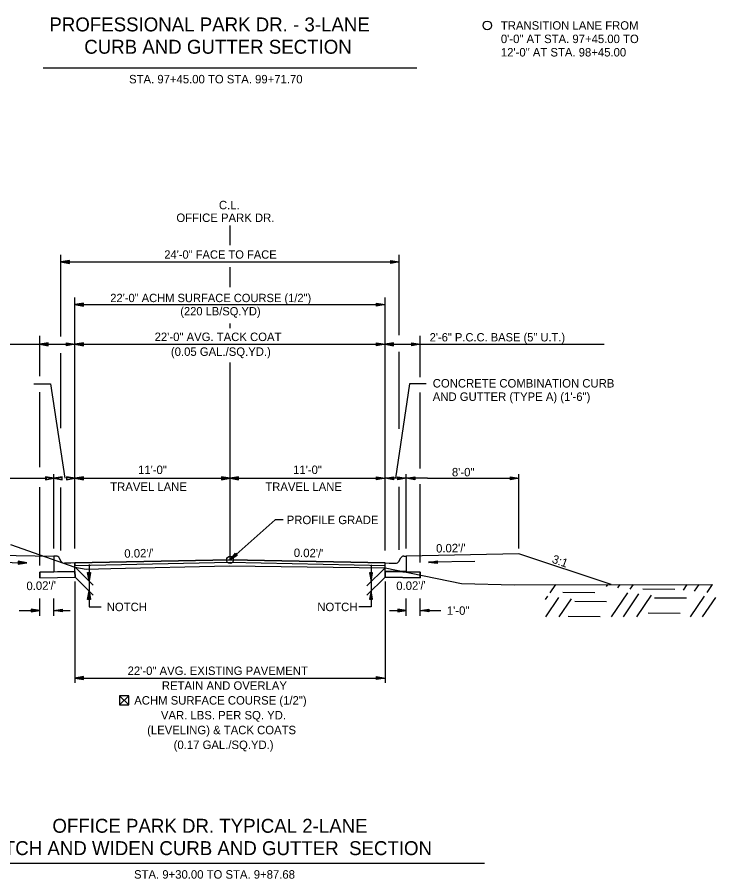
# Model space of a CAD drawing. Extents: x 1001270 to 1003428, y 1840152 to 1842912.
# Drawn here: x 1001327.7 to 1001377.3, y 1841548.7 to 1841609.8 of the extents above; entities that cross this region are included whole.
import ezdxf

# ---------------------------------------------------------------- set-up
doc = ezdxf.new("R2010")
doc.units = 0
for name, color, linetype in [('10', 7, 'Continuous'), ('19', 7, 'Continuous'), ('20', 7, 'Continuous'), ('8', 7, 'Continuous')]:
    doc.layers.add(name, color=color, linetype=linetype)

# ---------------------------------------------------------------- blocks, each defined once
blk = doc.blocks.new('TM')
at = {"layer": '8'}
for p, q in [((-120.309, 21.181), (-119.787, -20.829)), ((0, 0), (-120.309, 21.181)), ((-31.382, 2.945), (-120.176, 10.512)), ((-119.787, -20.829), (0, 0)), ((-119.911, -10.826), (-31.307, -3.057))]:
    blk.add_line(p, q, dxfattribs=at)

msp = doc.modelspace()

# ---------------------------------------------------------------- linework, layer by layer
at = {"layer": '10'}
for p, q in [((1001334.973, 1841561.667), (1001335.615, 1841561.026)), ((1001335.615, 1841561.667), (1001334.973, 1841561.026)), ((1001335.355, 1841561.026), (1001335.366, 1841561.026))]:
    msp.add_line(p, q, dxfattribs=at)
msp.add_lwpolyline([(1001335.366, 1841561.026), (1001335.615, 1841561.026), (1001335.615, 1841561.667), (1001334.973, 1841561.667), (1001334.973, 1841561.026), (1001335.355, 1841561.026)], dxfattribs=at)
msp.add_circle((1001361.059, 1841609.21), 0.306, dxfattribs=at)
at = {"layer": '19'}
for p, q in [((1001329.544, 1841606.209), (1001356.063, 1841606.209)), ((1001342.806, 1841593.628), (1001342.806, 1841595.02)), ((1001330.806, 1841587.149), (1001330.806, 1841592.938)), ((1001354.806, 1841587.241), (1001354.806, 1841592.938)), ((1001331.406, 1841592.543), (1001330.806, 1841592.438)), ((1001330.806, 1841592.438), (1001354.806, 1841592.438)), ((1001330.806, 1841592.438), (1001331.406, 1841592.333)), ((1001331.406, 1841592.488), (1001330.966, 1841592.453)), ((1001330.966, 1841592.423), (1001331.406, 1841592.383)), ((1001331.406, 1841592.333), (1001331.406, 1841592.543)), ((1001342.806, 1841590.641), (1001342.806, 1841592.069)), ((1001354.207, 1841592.333), (1001354.207, 1841592.543)), ((1001354.207, 1841592.543), (1001354.807, 1841592.438)), ((1001354.207, 1841592.488), (1001354.647, 1841592.453)), ((1001354.807, 1841592.438), (1001354.207, 1841592.333)), ((1001354.647, 1841592.423), (1001354.207, 1841592.383)), ((1001331.806, 1841572.111), (1001331.806, 1841589.911)), ((1001332.406, 1841589.516), (1001331.806, 1841589.411)), ((1001332.406, 1841589.306), (1001332.406, 1841589.516)), ((1001353.207, 1841589.306), (1001353.207, 1841589.516)), ((1001353.207, 1841589.516), (1001353.807, 1841589.411)), ((1001353.806, 1841571.978), (1001353.806, 1841589.911)), ((1001331.806, 1841589.411), (1001332.406, 1841589.306)), ((1001331.806, 1841589.411), (1001353.806, 1841589.411)), ((1001332.406, 1841589.461), (1001331.966, 1841589.426)), ((1001331.966, 1841589.396), (1001332.406, 1841589.356)), ((1001353.207, 1841589.461), (1001353.647, 1841589.426)), ((1001353.807, 1841589.411), (1001353.207, 1841589.306)), ((1001353.647, 1841589.396), (1001353.207, 1841589.356)), ((1001342.806, 1841587.74), (1001342.806, 1841588.074)), ((1001329.305, 1841584.349), (1001329.305, 1841587.205)), ((1001356.303, 1841584.256), (1001356.303, 1841587.205)), ((1001316.329, 1841586.605), (1001331.806, 1841586.605)), ((1001329.905, 1841586.71), (1001329.305, 1841586.605)), ((1001329.305, 1841586.605), (1001329.905, 1841586.5)), ((1001329.905, 1841586.655), (1001329.465, 1841586.62)), ((1001329.465, 1841586.59), (1001329.905, 1841586.55)), ((1001329.905, 1841586.5), (1001329.905, 1841586.71)), ((1001331.206, 1841586.5), (1001331.206, 1841586.71)), ((1001331.206, 1841586.71), (1001331.806, 1841586.605)), ((1001331.206, 1841586.655), (1001331.646, 1841586.62)), ((1001331.806, 1841586.605), (1001331.206, 1841586.5)), ((1001331.646, 1841586.59), (1001331.206, 1841586.55)), ((1001332.406, 1841586.71), (1001331.806, 1841586.605)), ((1001331.806, 1841586.605), (1001353.806, 1841586.605)), ((1001331.806, 1841586.605), (1001332.406, 1841586.5)), ((1001332.406, 1841586.655), (1001331.966, 1841586.62)), ((1001331.966, 1841586.59), (1001332.406, 1841586.55)), ((1001332.406, 1841586.5), (1001332.406, 1841586.71)), ((1001353.206, 1841586.5), (1001353.206, 1841586.71)), ((1001353.206, 1841586.71), (1001353.806, 1841586.605)), ((1001353.206, 1841586.655), (1001353.646, 1841586.62)), ((1001353.806, 1841586.605), (1001353.206, 1841586.5)), ((1001353.646, 1841586.59), (1001353.206, 1841586.55)), ((1001353.806, 1841586.605), (1001369.358, 1841586.605)), ((1001354.407, 1841586.71), (1001353.807, 1841586.605)), ((1001353.807, 1841586.605), (1001354.407, 1841586.5)), ((1001354.407, 1841586.655), (1001353.967, 1841586.62)), ((1001353.967, 1841586.59), (1001354.407, 1841586.55)), ((1001354.407, 1841586.5), (1001354.407, 1841586.71)), ((1001355.706, 1841586.498), (1001355.706, 1841586.708)), ((1001355.706, 1841586.708), (1001356.306, 1841586.603)), ((1001355.706, 1841586.653), (1001356.146, 1841586.618)), ((1001356.306, 1841586.603), (1001355.706, 1841586.498)), ((1001356.146, 1841586.588), (1001355.706, 1841586.548)), ((1001330.806, 1841580.656), (1001330.806, 1841585.979)), ((1001354.806, 1841580.595), (1001354.806, 1841586.072)), ((1001342.806, 1841571.312), (1001342.806, 1841585.303)), ((1001328.887, 1841583.793), (1001330.066, 1841583.793)), ((1001330.066, 1841583.793), (1001331.08, 1841577.101)), ((1001355.537, 1841583.793), (1001354.549, 1841577.101)), ((1001356.716, 1841583.793), (1001355.537, 1841583.793)), ((1001329.305, 1841577.887), (1001329.305, 1841583.21)), ((1001356.303, 1841577.795), (1001356.303, 1841583.179)), ((1001330.306, 1841572.111), (1001330.306, 1841577.401)), ((1001355.306, 1841572.111), (1001355.306, 1841577.401)), ((1001363.306, 1841572.111), (1001363.306, 1841577.401)), ((1001322.297, 1841577.101), (1001329.797, 1841577.101)), ((1001329.706, 1841577.206), (1001329.706, 1841576.996)), ((1001330.306, 1841577.101), (1001329.706, 1841577.206)), ((1001330.146, 1841577.116), (1001329.706, 1841577.151)), ((1001329.706, 1841576.996), (1001330.306, 1841577.101)), ((1001329.706, 1841577.046), (1001330.146, 1841577.086)), ((1001330.906, 1841577.206), (1001330.306, 1841577.101)), ((1001330.306, 1841577.101), (1001330.906, 1841576.996)), ((1001330.906, 1841577.151), (1001330.466, 1841577.116)), ((1001330.466, 1841577.086), (1001330.906, 1841577.046)), ((1001330.906, 1841576.996), (1001330.906, 1841577.206)), ((1001331.206, 1841577.206), (1001331.206, 1841576.996)), ((1001331.806, 1841577.101), (1001331.206, 1841577.206)), ((1001331.646, 1841577.116), (1001331.206, 1841577.151)), ((1001331.206, 1841576.996), (1001331.806, 1841577.101)), ((1001331.206, 1841577.046), (1001331.646, 1841577.086)), ((1001332.406, 1841577.206), (1001331.806, 1841577.101)), ((1001331.806, 1841577.101), (1001342.806, 1841577.101)), ((1001331.806, 1841577.101), (1001332.406, 1841576.996)), ((1001332.406, 1841577.151), (1001331.966, 1841577.116)), ((1001331.966, 1841577.086), (1001332.406, 1841577.046)), ((1001332.406, 1841576.996), (1001332.406, 1841577.206)), ((1001342.206, 1841577.206), (1001342.206, 1841576.996)), ((1001342.806, 1841577.101), (1001342.206, 1841577.206)), ((1001342.646, 1841577.116), (1001342.206, 1841577.151)), ((1001342.206, 1841576.996), (1001342.806, 1841577.101)), ((1001342.206, 1841577.046), (1001342.646, 1841577.086)), ((1001343.406, 1841577.206), (1001342.806, 1841577.101)), ((1001342.806, 1841577.101), (1001353.806, 1841577.101)), ((1001342.806, 1841577.101), (1001343.406, 1841576.996)), ((1001343.406, 1841577.151), (1001342.966, 1841577.116)), ((1001342.966, 1841577.086), (1001343.406, 1841577.046)), ((1001343.406, 1841576.996), (1001343.406, 1841577.206)), ((1001353.206, 1841576.996), (1001353.206, 1841577.206)), ((1001353.206, 1841577.206), (1001353.806, 1841577.101)), ((1001353.206, 1841577.151), (1001353.646, 1841577.116)), ((1001353.806, 1841577.101), (1001353.206, 1841576.996)), ((1001353.646, 1841577.086), (1001353.206, 1841577.046)), ((1001353.806, 1841577.101), (1001354.406, 1841577.206)), ((1001355.306, 1841577.101), (1001353.806, 1841577.101)), ((1001354.406, 1841576.996), (1001353.806, 1841577.101)), ((1001353.966, 1841577.116), (1001354.406, 1841577.151)), ((1001354.406, 1841577.046), (1001353.966, 1841577.086)), ((1001354.406, 1841577.206), (1001354.406, 1841576.996)), ((1001354.706, 1841576.996), (1001354.706, 1841577.206)), ((1001354.706, 1841577.206), (1001355.306, 1841577.101)), ((1001354.706, 1841577.151), (1001355.146, 1841577.116)), ((1001355.306, 1841577.101), (1001354.706, 1841576.996)), ((1001355.146, 1841577.086), (1001354.706, 1841577.046)), ((1001355.306, 1841577.101), (1001355.906, 1841577.206)), ((1001355.906, 1841576.996), (1001355.306, 1841577.101)), ((1001356.806, 1841577.101), (1001355.306, 1841577.101)), ((1001355.466, 1841577.116), (1001355.906, 1841577.151)), ((1001355.906, 1841577.046), (1001355.466, 1841577.086)), ((1001355.906, 1841577.206), (1001355.906, 1841576.996)), ((1001356.806, 1841577.101), (1001363.306, 1841577.101)), ((1001362.706, 1841576.996), (1001362.706, 1841577.206)), ((1001362.706, 1841577.206), (1001363.306, 1841577.101)), ((1001362.706, 1841577.151), (1001363.146, 1841577.116)), ((1001363.306, 1841577.101), (1001362.706, 1841576.996)), ((1001363.146, 1841577.086), (1001362.706, 1841577.046)), ((1001329.305, 1841570.909), (1001329.305, 1841576.472)), ((1001330.806, 1841571.979), (1001330.806, 1841576.441)), ((1001354.806, 1841572.032), (1001354.806, 1841576.503)), ((1001356.303, 1841571.123), (1001356.303, 1841576.687)), ((1001322.297, 1841571.738), (1001330.297, 1841571.577)), ((1001330.473, 1841571.577), (1001330.306, 1841571.577)), ((1001330.306, 1841571.577), (1001330.306, 1841571.244)), ((1001330.306, 1841571.244), (1001330.306, 1841571.062)), ((1001330.835, 1841571.202), (1001330.689, 1841571.453)), ((1001331.806, 1841571.092), (1001342.806, 1841571.312)), ((1001342.806, 1841571.312), (1001343.185, 1841571.789)), ((1001343.323, 1841571.632), (1001342.806, 1841571.312)), ((1001342.806, 1841571.312), (1001353.806, 1841571.092)), ((1001342.918, 1841571.425), (1001343.217, 1841571.745)), ((1001343.291, 1841571.664), (1001342.936, 1841571.408)), ((1001343.185, 1841571.789), (1001343.323, 1841571.632)), ((1001354.777, 1841571.202), (1001354.923, 1841571.453)), ((1001355.139, 1841571.577), (1001355.306, 1841571.577)), ((1001363.306, 1841571.738), (1001355.306, 1841571.577)), ((1001355.306, 1841571.577), (1001355.306, 1841571.244)), ((1001355.306, 1841571.244), (1001355.306, 1841571.062)), ((1001369.849, 1841569.557), (1001363.306, 1841571.738)), ((1001330.306, 1841571.062), (1001330.306, 1841570.469)), ((1001331.522, 1841571.087), (1001331.056, 1841571.077)), ((1001331.806, 1841571.092), (1001331.522, 1841571.087)), ((1001331.522, 1841571.087), (1001331.522, 1841571.086)), ((1001331.522, 1841571.086), (1001331.522, 1841571.087)), ((1001331.806, 1841570.926), (1001342.806, 1841571.146)), ((1001331.807, 1841570.8), (1001333.107, 1841569.528)), ((1001342.806, 1841571.146), (1001353.806, 1841570.926)), ((1001353.806, 1841570.756), (1001352.506, 1841569.483)), ((1001353.806, 1841571.092), (1001354.09, 1841571.087)), ((1001354.09, 1841571.087), (1001354.09, 1841571.086)), ((1001354.09, 1841571.086), (1001354.09, 1841571.087)), ((1001354.09, 1841571.087), (1001354.556, 1841571.077)), ((1001355.306, 1841571.062), (1001355.306, 1841570.482)), ((1001331.806, 1841570.5), (1001329.306, 1841570.449)), ((1001329.306, 1841570.449), (1001330.306, 1841570.469)), ((1001329.306, 1841570.042), (1001329.306, 1841570.449)), ((1001329.306, 1841570.449), (1001329.306, 1841570.042)), ((1001329.306, 1841570.042), (1001331.807, 1841570.092)), ((1001329.306, 1841570.042), (1001331.807, 1841570.092)), ((1001330.306, 1841570.469), (1001331.806, 1841570.5)), ((1001331.806, 1841570.5), (1001331.807, 1841570.092)), ((1001331.807, 1841570.092), (1001331.806, 1841570.5)), ((1001331.806, 1841570.5), (1001331.806, 1841570.5)), ((1001331.807, 1841570.092), (1001333.107, 1841568.82)), ((1001332.702, 1841570.422), (1001332.912, 1841570.422)), ((1001332.807, 1841569.822), (1001332.702, 1841570.422)), ((1001332.792, 1841569.982), (1001332.752, 1841570.422)), ((1001332.912, 1841570.422), (1001332.807, 1841569.822)), ((1001332.857, 1841570.422), (1001332.822, 1841569.982)), ((1001353.806, 1841570.092), (1001352.506, 1841568.82)), ((1001352.921, 1841570.387), (1001352.711, 1841570.387)), ((1001352.711, 1841570.387), (1001352.816, 1841569.787)), ((1001352.766, 1841570.387), (1001352.801, 1841569.947)), ((1001352.816, 1841569.787), (1001352.921, 1841570.387)), ((1001352.831, 1841569.947), (1001352.871, 1841570.387)), ((1001355.306, 1841570.482), (1001353.806, 1841570.512)), ((1001353.806, 1841570.512), (1001353.806, 1841570.105)), ((1001353.806, 1841570.5), (1001356.306, 1841570.449)), ((1001353.806, 1841570.092), (1001353.806, 1841570.5)), ((1001353.806, 1841570.5), (1001353.806, 1841570.5)), ((1001353.806, 1841570.092), (1001356.306, 1841570.042)), ((1001356.306, 1841570.042), (1001353.806, 1841570.092)), ((1001355.306, 1841570.482), (1001356.306, 1841570.462)), ((1001356.306, 1841570.042), (1001356.306, 1841570.462)), ((1001356.306, 1841570.449), (1001356.306, 1841570.042)), ((1001331.806, 1841569.771), (1001331.806, 1841562.6)), ((1001353.806, 1841569.771), (1001353.806, 1841562.6)), ((1001365.529, 1841568.98), (1001365.921, 1841569.563)), ((1001369.514, 1841569.415), (1001369.62, 1841569.565)), ((1001370.309, 1841569.323), (1001370.475, 1841569.567)), ((1001371.204, 1841569.231), (1001371.43, 1841569.569)), ((1001374.968, 1841569.175), (1001375.23, 1841569.57)), ((1001375.763, 1841569.083), (1001376.095, 1841569.572)), ((1001376.658, 1841568.991), (1001377.039, 1841569.565)), ((1001332.702, 1841568.513), (1001332.807, 1841569.113)), ((1001332.757, 1841568.513), (1001332.792, 1841568.953)), ((1001332.807, 1841569.113), (1001332.912, 1841568.513)), ((1001332.822, 1841568.953), (1001332.862, 1841568.513)), ((1001352.816, 1841569.123), (1001352.711, 1841568.523)), ((1001352.801, 1841568.963), (1001352.761, 1841568.523)), ((1001352.921, 1841568.523), (1001352.816, 1841569.123)), ((1001352.866, 1841568.523), (1001352.831, 1841568.963)), ((1001366.417, 1841569.02), (1001368.677, 1841568.998)), ((1001369.866, 1841567.267), (1001371.018, 1841568.988)), ((1001370.721, 1841567.27), (1001371.813, 1841568.897)), ((1001371.676, 1841567.272), (1001372.708, 1841568.804)), ((1001372.092, 1841569.26), (1001374.353, 1841569.248)), ((1001375.476, 1841567.273), (1001376.473, 1841568.749)), ((1001329.306, 1841567.346), (1001329.306, 1841568.585)), ((1001330.306, 1841567.346), (1001330.306, 1841568.585)), ((1001332.912, 1841568.513), (1001332.702, 1841568.513)), ((1001352.711, 1841568.523), (1001352.921, 1841568.523)), ((1001355.306, 1841567.346), (1001355.306, 1841568.585)), ((1001356.306, 1841567.346), (1001356.306, 1841568.585)), ((1001365.189, 1841568.513), (1001365.343, 1841568.738)), ((1001365.211, 1841567.264), (1001366.138, 1841568.646)), ((1001366.167, 1841567.266), (1001367.033, 1841568.554)), ((1001367.257, 1841568.39), (1001369.517, 1841568.369)), ((1001372.922, 1841568.632), (1001375.193, 1841568.619)), ((1001376.331, 1841567.276), (1001377.267, 1841568.657)), ((1001327.857, 1841567.725), (1001329.306, 1841567.725)), ((1001327.857, 1841567.725), (1001329.306, 1841567.725)), ((1001328.706, 1841567.83), (1001328.706, 1841567.62)), ((1001329.306, 1841567.725), (1001328.706, 1841567.83)), ((1001328.706, 1841567.83), (1001328.706, 1841567.62)), ((1001329.306, 1841567.725), (1001328.706, 1841567.83)), ((1001329.146, 1841567.74), (1001328.706, 1841567.775)), ((1001329.146, 1841567.74), (1001328.706, 1841567.775)), ((1001328.706, 1841567.62), (1001329.306, 1841567.725)), ((1001328.706, 1841567.62), (1001329.306, 1841567.725)), ((1001328.706, 1841567.67), (1001329.146, 1841567.71)), ((1001328.706, 1841567.67), (1001329.146, 1841567.71)), ((1001330.306, 1841567.725), (1001330.906, 1841567.83)), ((1001330.306, 1841567.725), (1001330.906, 1841567.83)), ((1001330.906, 1841567.62), (1001330.306, 1841567.725)), ((1001330.306, 1841567.725), (1001331.468, 1841567.725)), ((1001330.906, 1841567.62), (1001330.306, 1841567.725)), ((1001330.466, 1841567.74), (1001330.906, 1841567.775)), ((1001330.466, 1841567.74), (1001330.906, 1841567.775)), ((1001330.906, 1841567.67), (1001330.466, 1841567.71)), ((1001330.906, 1841567.67), (1001330.466, 1841567.71)), ((1001330.906, 1841567.83), (1001330.906, 1841567.62)), ((1001330.906, 1841567.83), (1001330.906, 1841567.62)), ((1001332.807, 1841567.995), (1001333.671, 1841567.995)), ((1001352.816, 1841567.995), (1001351.942, 1841567.995)), ((1001354.108, 1841567.725), (1001355.306, 1841567.725)), ((1001354.706, 1841567.83), (1001354.706, 1841567.62)), ((1001355.306, 1841567.725), (1001354.706, 1841567.83)), ((1001354.706, 1841567.83), (1001354.706, 1841567.62)), ((1001355.306, 1841567.725), (1001354.706, 1841567.83)), ((1001355.146, 1841567.74), (1001354.706, 1841567.775)), ((1001355.146, 1841567.74), (1001354.706, 1841567.775)), ((1001354.706, 1841567.62), (1001355.306, 1841567.725)), ((1001354.706, 1841567.62), (1001355.306, 1841567.725)), ((1001354.706, 1841567.67), (1001355.146, 1841567.71)), ((1001354.706, 1841567.67), (1001355.146, 1841567.71)), ((1001356.306, 1841567.725), (1001356.906, 1841567.83)), ((1001356.306, 1841567.725), (1001356.906, 1841567.83)), ((1001356.906, 1841567.62), (1001356.306, 1841567.725)), ((1001356.306, 1841567.725), (1001357.755, 1841567.725)), ((1001356.906, 1841567.62), (1001356.306, 1841567.725)), ((1001356.306, 1841567.725), (1001357.755, 1841567.725)), ((1001356.466, 1841567.74), (1001356.906, 1841567.775)), ((1001356.466, 1841567.74), (1001356.906, 1841567.775)), ((1001356.906, 1841567.67), (1001356.466, 1841567.71)), ((1001356.906, 1841567.67), (1001356.466, 1841567.71)), ((1001356.906, 1841567.83), (1001356.906, 1841567.62)), ((1001356.906, 1841567.83), (1001356.906, 1841567.62)), ((1001372.48, 1841567.561), (1001374.74, 1841567.54)), ((1001366.805, 1841567.311), (1001369.075, 1841567.298)), ((1001332.406, 1841563.033), (1001331.806, 1841562.928)), ((1001331.806, 1841562.928), (1001353.806, 1841562.928)), ((1001331.806, 1841562.928), (1001332.406, 1841562.823)), ((1001332.406, 1841562.978), (1001331.966, 1841562.943)), ((1001331.966, 1841562.913), (1001332.406, 1841562.873)), ((1001332.406, 1841562.823), (1001332.406, 1841563.033)), ((1001353.206, 1841562.823), (1001353.206, 1841563.033)), ((1001353.206, 1841563.033), (1001353.806, 1841562.928)), ((1001353.206, 1841562.978), (1001353.646, 1841562.943)), ((1001353.806, 1841562.928), (1001353.206, 1841562.823)), ((1001353.646, 1841562.913), (1001353.206, 1841562.873)), ((1001324.627, 1841549.798), (1001360.852, 1841549.798))]:
    msp.add_line(p, q, dxfattribs=at)
for points in [[(1001346.568, 1841574.147), (1001345.998, 1841574.147), (1001342.806, 1841571.312)], [(1001327.239, 1841572.412), (1001331.806, 1841570.801), (1001332.596, 1841570.65), (1001334.348, 1841570.712), (1001342.742, 1841570.899), (1001353.806, 1841570.756), (1001359.23, 1841569.628), (1001362.98, 1841569.55), (1001377.039, 1841569.565)], [(1001331.806, 1841570.5), (1001331.806, 1841570.676), (1001331.806, 1841570.926), (1001331.806, 1841571.092)], [(1001332.807, 1841570.988), (1001332.807, 1841567.995)], [(1001352.816, 1841570.953), (1001352.816, 1841567.995)], [(1001353.806, 1841570.512), (1001353.806, 1841570.676), (1001353.806, 1841570.926), (1001353.806, 1841571.092)]]:
    msp.add_lwpolyline(points, dxfattribs=at)
msp.add_lwpolyline([(1001353.806, 1841571.092), (1001342.806, 1841571.312), (1001331.806, 1841571.092), (1001331.806, 1841570.926), (1001342.806, 1841571.146), (1001353.806, 1841570.926)], close=True, dxfattribs=at)
msp.add_circle((1001342.806, 1841571.312), 0.25, dxfattribs=at)
for centre, start, end in [((1001330.473, 1841571.327), 30.1619, 90), ((1001331.051, 1841571.327), 210.16348, 271.14576), ((1001354.561, 1841571.327), 268.85424, 329.83652), ((1001355.139, 1841571.327), 90, 149.8381)]:
    msp.add_arc(centre, 0.25, start, end, dxfattribs=at)
at = {"layer": '20'}
for p, q in [((1001360.164, 1841571.205), (1001356.894, 1841571.14)), ((1001325.108, 1841571.173), (1001328.378, 1841571.107))]:
    msp.add_line(p, q, dxfattribs=at)

# ---------------------------------------------------------------- block references
at = {"layer": '19', "xscale": 0.0050063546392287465}
for p, yscale, rotation in [((1001328.378, 1841571.105), 0.005006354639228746, -1.1310771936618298), ((1001356.893, 1841571.138), -0.0050063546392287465, -178.8781640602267)]:
    msp.add_blockref('TM', p, dxfattribs=dict(at, yscale=yscale, rotation=rotation))

# ---------------------------------------------------------------- texts
at = {"layer": '19'}
for s, height, rotation, p in [('PROFESSIONAL PARK DR. - 3-LANE', 0.98999, 359.99538, (1001329.988, 1841608.783)), ('TRANSITION LANE FROM', 0.6, 360, (1001362.021, 1841608.903)), ('0\'-0" AT STA. 97+45.00 TO', 0.6, 360, (1001362.021, 1841607.953)), ('CURB AND GUTTER SECTION', 0.98999, 359.99538, (1001332.463, 1841607.198)), ('12\'-0" AT STA. 98+45.00', 0.6, 360, (1001362.021, 1841607.003)), ('STA. 97+45.00 TO STA. 99+71.70', 0.6, 359.99538, (1001335.642, 1841605.098)), ('22\'-0" AVG. TACK COAT', 0.6, 360, (1001337.456, 1841586.827)), ('(0.05 GAL./SQ.YD.)', 0.6, 360, (1001338.611, 1841585.777)), ('PROFILE GRADE', 0.6, 360, (1001346.827, 1841573.847)), ("0.02'/'", 0.6, 1.14194, (1001357.431, 1841571.827)), ("0.02'/'", 0.6, 1.14576, (1001335.312, 1841571.462)), ("0.02'/'", 0.6, 358.85424, (1001347.324, 1841571.522)), ('3:1', 0.6, 340.49426, (1001365.597, 1841571.128)), ("0.02'/'", 0.6, 1.14576, (1001328.366, 1841569.166)), ("0.02'/'", 0.6, 1.14576, (1001354.606, 1841569.166)), ('1\'-0"', 0.6, 360, (1001358.19, 1841567.417)), ('22\'-0" AVG. EXISTING PAVEMENT', 0.6, 360, (1001335.538, 1841563.151)), ('RETAIN AND OVERLAY', 0.6, 360, (1001337.969, 1841562.101)), ('ACHM SURFACE COURSE (1/2")', 0.6, 360, (1001336.008, 1841561.051)), ('VAR. LBS. PER SQ. YD.', 0.6, 360, (1001337.902, 1841560.001)), ('(LEVELING) & TACK COATS', 0.6, 360, (1001336.924, 1841558.951)), ('(0.17 GAL./SQ.YD.)', 0.6, 360, (1001338.805, 1841557.901)), ('OFFICE PARK DR. TYPICAL 2-LANE  ', 0.98999, 359.99538, (1001330.203, 1841551.964)), ('NOTCH AND WIDEN CURB AND GUTTER  SECTION ', 0.98999, 359.99538, (1001324.773, 1841550.381)), ('STA. 9+30.00 TO STA. 9+87.68 ', 0.6, 359.99538, (1001335.994, 1841548.713))]:
    msp.add_text(s, height=height, rotation=rotation, dxfattribs=at).set_placement(p)
for s, height, p in [('C.L.', 0.6, (1001342.018, 1841596.169)), ('OFFICE PARK DR.', 0.6, (1001338.999, 1841595.269)), ('24\'-0" FACE TO FACE', 0.59001, (1001338.142, 1841592.669)), ('22\'-0" ACHM SURFACE COURSE (1/2")', 0.59001, (1001334.31, 1841589.589)), ('(220 LB/SQ.YD)', 0.59001, (1001339.276, 1841588.649)), ('2\'-6" P.C.C. BASE (5" U.T.)', 0.59001, (1001356.97, 1841586.802)), ('CONCRETE COMBINATION CURB', 0.6, (1001357.188, 1841583.534)), ('AND GUTTER (TYPE A) (1\'-6")', 0.6, (1001357.188, 1841582.584)), ('11\'-0"', 0.6, (1001336.279, 1841577.401)), ('11\'-0"', 0.6, (1001347.279, 1841577.401)), ('8\'-0"', 0.6, (1001358.547, 1841577.233)), ('TRAVEL LANE', 0.6, (1001334.306, 1841576.201)), ('TRAVEL LANE', 0.6, (1001345.306, 1841576.201)), ('NOTCH', 0.6, (1001334.057, 1841567.678)), ('NOTCH', 0.6, (1001348.996, 1841567.678))]:
    msp.add_text(s, height=height, dxfattribs=at).set_placement(p)

doc.saveas('drawing.dxf')
